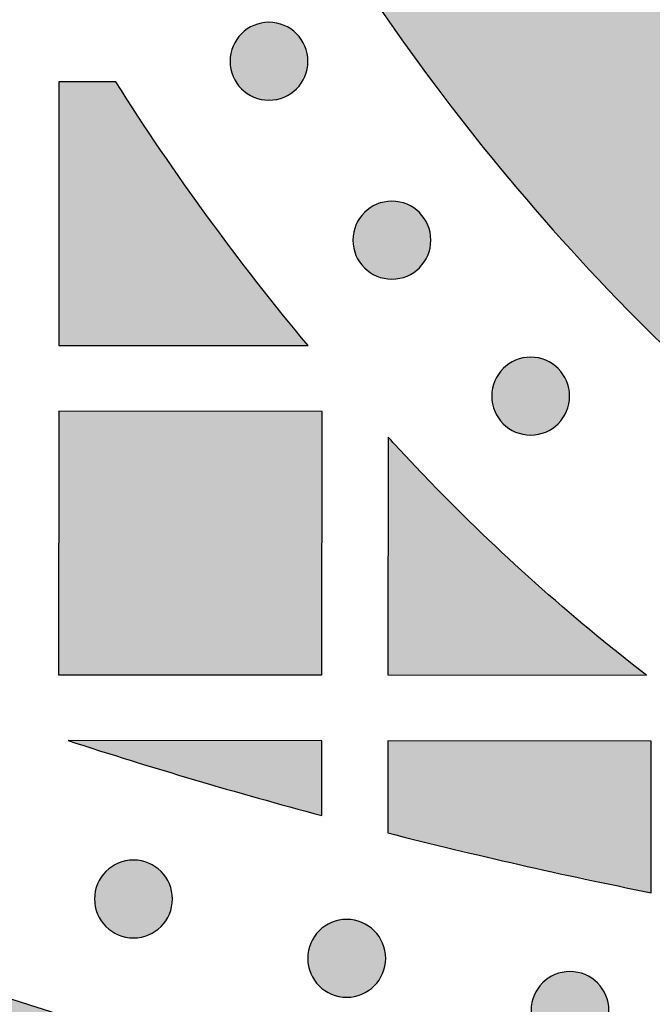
# Model space of a CAD drawing. Header units: millimetres. Extents: x -3873 to -97, y 912 to 4165.
# Tile 394 of 656: x -1730 to -1701, y 2670 to 2715. Entities that reach past the tile are written whole.
import ezdxf

# ---------------------------------------------------------------- set-up
doc = ezdxf.new("R2010")
doc.units = ezdxf.units.MM
doc.layers.add('pattern', color=7, linetype='Continuous', true_color=0x000000)

msp = doc.modelspace()

# ---------------------------------------------------------------- hatches: boundary and pattern name
at = {"layer": 'pattern'}
for points in [[(-1627.374, 2686.557), (-1625.959, 2687.297), (-1624.558, 2688.068), (-1623.172, 2688.868), (-1621.8, 2689.698), (-1620.445, 2690.556), (-1619.107, 2691.443), (-1617.787, 2692.358), (-1616.486, 2693.3), (-1615.205, 2694.269), (-1613.945, 2695.264), (-1612.706, 2696.284), (-1611.488, 2697.329), (-1610.294, 2698.398), (-1609.124, 2699.49), (-1607.977, 2700.605), (-1606.856, 2701.742), (-1605.178, 2703.519), (-1603.539, 2705.34), (-1601.942, 2707.203), (-1600.387, 2709.106), (-1598.877, 2711.049), (-1597.413, 2713.028), (-1595.996, 2715.044), (-1594.628, 2717.093), (-1593.309, 2719.175), (-1592.041, 2721.288), (-1590.824, 2723.429), (-1589.661, 2725.596), (-1588.551, 2727.789), (-1587.496, 2730.004), (-1586.495, 2732.24), (-1585.55, 2734.495), (-1591.943, 2751.184), (-1596.673, 2739), (-1597.507, 2737.01), (-1598.39, 2735.036), (-1599.322, 2733.08), (-1600.302, 2731.144), (-1601.329, 2729.23), (-1602.403, 2727.34), (-1603.522, 2725.475), (-1604.687, 2723.637), (-1605.895, 2721.827), (-1607.146, 2720.048), (-1608.439, 2718.3), (-1609.772, 2716.585), (-1611.144, 2714.904), (-1612.555, 2713.26), (-1614.001, 2711.652), (-1615.483, 2710.083), (-1616.431, 2709.122), (-1617.4, 2708.179), (-1618.39, 2707.256), (-1619.4, 2706.352), (-1620.428, 2705.469), (-1621.476, 2704.606), (-1622.542, 2703.765), (-1623.625, 2702.946), (-1624.725, 2702.15), (-1625.841, 2701.376), (-1626.972, 2700.626), (-1628.117, 2699.901), (-1629.277, 2699.199), (-1630.449, 2698.523), (-1631.634, 2697.871), (-1632.829, 2697.245), (-1634.103, 2696.618), (-1635.399, 2696.027), (-1636.715, 2695.473), (-1638.049, 2694.957), (-1639.401, 2694.479), (-1640.768, 2694.041), (-1642.148, 2693.643), (-1643.541, 2693.287), (-1644.943, 2692.971), (-1646.353, 2692.697), (-1647.77, 2692.466), (-1649.191, 2692.277), (-1650.614, 2692.129), (-1652.038, 2692.025), (-1653.461, 2691.962), (-1654.88, 2691.941), (-1656.3, 2691.963), (-1657.723, 2692.027), (-1659.146, 2692.133), (-1660.57, 2692.281), (-1661.99, 2692.471), (-1663.407, 2692.704), (-1664.817, 2692.979), (-1666.219, 2693.295), (-1667.611, 2693.653), (-1668.991, 2694.052), (-1670.357, 2694.491), (-1671.709, 2694.97), (-1673.043, 2695.487), (-1674.358, 2696.043), (-1675.653, 2696.635), (-1676.927, 2697.263), (-1678.122, 2697.889), (-1679.306, 2698.542), (-1680.478, 2699.219), (-1681.637, 2699.922), (-1682.782, 2700.648), (-1683.912, 2701.399), (-1685.028, 2702.173), (-1686.127, 2702.971), (-1687.209, 2703.791), (-1688.274, 2704.632), (-1689.321, 2705.496), (-1690.35, 2706.38), (-1691.358, 2707.285), (-1692.347, 2708.209), (-1693.316, 2709.152), (-1694.263, 2710.114), (-1695.744, 2711.684), (-1697.189, 2713.293), (-1698.598, 2714.939), (-1699.969, 2716.621), (-1701.301, 2718.336), (-1702.592, 2720.085), (-1703.842, 2721.866), (-1705.049, 2723.676), (-1706.212, 2725.515), (-1707.33, 2727.381), (-1708.402, 2729.272), (-1709.428, 2731.187), (-1710.406, 2733.124), (-1711.336, 2735.08), (-1712.218, 2737.055), (-1713.051, 2739.046), (-1717.77, 2751.234), (-1724.176, 2734.55), (-1723.233, 2732.294), (-1722.235, 2730.057), (-1721.181, 2727.841), (-1720.073, 2725.648), (-1718.911, 2723.479), (-1717.697, 2721.337), (-1716.43, 2719.224), (-1715.113, 2717.141), (-1713.746, 2715.09), (-1712.331, 2713.074), (-1710.868, 2711.093), (-1709.36, 2709.149), (-1707.807, 2707.245), (-1706.211, 2705.381), (-1704.574, 2703.559), (-1702.897, 2701.78), (-1701.776, 2700.642), (-1700.631, 2699.527), (-1699.461, 2698.433), (-1698.268, 2697.363), (-1697.052, 2696.317), (-1695.813, 2695.296), (-1694.553, 2694.3), (-1693.273, 2693.33), (-1691.973, 2692.387), (-1690.654, 2691.472), (-1689.316, 2690.584), (-1687.962, 2689.724), (-1686.591, 2688.893), (-1685.205, 2688.092), (-1683.805, 2687.32), (-1682.391, 2686.579), (-1680.802, 2685.795), (-1679.186, 2685.057), (-1677.545, 2684.364), (-1675.88, 2683.718), (-1674.195, 2683.121), (-1672.49, 2682.574), (-1670.768, 2682.076), (-1669.031, 2681.63), (-1667.282, 2681.235), (-1665.523, 2680.892), (-1663.756, 2680.602), (-1661.983, 2680.365), (-1660.208, 2680.18), (-1658.431, 2680.048), (-1656.656, 2679.968), (-1654.885, 2679.941), (-1653.114, 2679.967), (-1651.339, 2680.045), (-1649.562, 2680.176), (-1647.786, 2680.359), (-1646.014, 2680.595), (-1644.246, 2680.884), (-1642.487, 2681.225), (-1640.737, 2681.619), (-1639, 2682.064), (-1637.278, 2682.56), (-1635.573, 2683.106), (-1633.887, 2683.702), (-1632.222, 2684.346), (-1630.58, 2685.037), (-1628.963, 2685.775)], [(-1717.503, 2711.362), (-1717.531, 2711.334), (-1717.56, 2711.307), (-1717.59, 2711.281), (-1717.621, 2711.254), (-1717.652, 2711.229), (-1717.685, 2711.203), (-1717.718, 2711.179), (-1717.752, 2711.155), (-1717.787, 2711.131), (-1717.823, 2711.109), (-1717.859, 2711.087), (-1717.897, 2711.065), (-1717.935, 2711.045), (-1717.973, 2711.025), (-1718.013, 2711.007), (-1718.053, 2710.989), (-1718.094, 2710.972), (-1718.135, 2710.956), (-1718.177, 2710.941), (-1718.219, 2710.926), (-1718.262, 2710.913), (-1718.306, 2710.901), (-1718.35, 2710.891), (-1718.394, 2710.881), (-1718.439, 2710.872), (-1718.484, 2710.864), (-1718.529, 2710.858), (-1718.574, 2710.853), (-1718.62, 2710.849), (-1718.666, 2710.846), (-1718.712, 2710.844), (-1718.758, 2710.843), (-1718.804, 2710.844), (-1718.85, 2710.846), (-1718.895, 2710.849), (-1718.941, 2710.853), (-1718.986, 2710.858), (-1719.032, 2710.865), (-1719.077, 2710.873), (-1719.121, 2710.881), (-1719.166, 2710.891), (-1719.209, 2710.902), (-1719.253, 2710.914), (-1719.296, 2710.927), (-1719.338, 2710.942), (-1719.38, 2710.957), (-1719.422, 2710.973), (-1719.462, 2710.99), (-1719.502, 2711.008), (-1719.542, 2711.027), (-1719.581, 2711.046), (-1719.619, 2711.067), (-1719.656, 2711.088), (-1719.692, 2711.11), (-1719.728, 2711.133), (-1719.763, 2711.157), (-1719.797, 2711.181), (-1719.83, 2711.205), (-1719.863, 2711.231), (-1719.894, 2711.256), (-1719.925, 2711.283), (-1719.955, 2711.309), (-1719.984, 2711.337), (-1720.012, 2711.364), (-1720.039, 2711.392), (-1720.067, 2711.421), (-1720.093, 2711.451), (-1720.119, 2711.482), (-1720.145, 2711.514), (-1720.17, 2711.546), (-1720.195, 2711.579), (-1720.219, 2711.614), (-1720.242, 2711.648), (-1720.265, 2711.684), (-1720.287, 2711.721), (-1720.308, 2711.758), (-1720.329, 2711.796), (-1720.348, 2711.835), (-1720.367, 2711.874), (-1720.385, 2711.914), (-1720.402, 2711.955), (-1720.418, 2711.996), (-1720.433, 2712.038), (-1720.447, 2712.081), (-1720.46, 2712.124), (-1720.472, 2712.167), (-1720.483, 2712.211), (-1720.493, 2712.256), (-1720.502, 2712.3), (-1720.509, 2712.345), (-1720.516, 2712.39), (-1720.521, 2712.436), (-1720.525, 2712.482), (-1720.528, 2712.527), (-1720.53, 2712.573), (-1720.531, 2712.619), (-1720.53, 2712.665), (-1720.528, 2712.711), (-1720.525, 2712.757), (-1720.521, 2712.802), (-1720.516, 2712.848), (-1720.509, 2712.893), (-1720.501, 2712.938), (-1720.493, 2712.983), (-1720.483, 2713.027), (-1720.472, 2713.071), (-1720.46, 2713.114), (-1720.446, 2713.157), (-1720.432, 2713.2), (-1720.417, 2713.242), (-1720.401, 2713.283), (-1720.384, 2713.324), (-1720.366, 2713.364), (-1720.347, 2713.403), (-1720.327, 2713.442), (-1720.307, 2713.48), (-1720.286, 2713.517), (-1720.264, 2713.554), (-1720.241, 2713.589), (-1720.217, 2713.624), (-1720.193, 2713.658), (-1720.169, 2713.692), (-1720.143, 2713.724), (-1720.117, 2713.756), (-1720.091, 2713.786), (-1720.064, 2713.816), (-1720.037, 2713.845), (-1720.01, 2713.873), (-1719.982, 2713.901), (-1719.953, 2713.928), (-1719.923, 2713.955), (-1719.892, 2713.981), (-1719.86, 2714.007), (-1719.828, 2714.032), (-1719.794, 2714.056), (-1719.76, 2714.08), (-1719.725, 2714.104), (-1719.69, 2714.127), (-1719.653, 2714.149), (-1719.616, 2714.17), (-1719.578, 2714.19), (-1719.539, 2714.21), (-1719.5, 2714.229), (-1719.459, 2714.247), (-1719.419, 2714.264), (-1719.377, 2714.28), (-1719.335, 2714.295), (-1719.293, 2714.309), (-1719.25, 2714.322), (-1719.206, 2714.334), (-1719.163, 2714.345), (-1719.118, 2714.355), (-1719.074, 2714.363), (-1719.029, 2714.371), (-1718.983, 2714.377), (-1718.938, 2714.383), (-1718.892, 2714.387), (-1718.846, 2714.39), (-1718.801, 2714.391), (-1718.755, 2714.392), (-1718.709, 2714.391), (-1718.663, 2714.389), (-1718.617, 2714.386), (-1718.571, 2714.382), (-1718.526, 2714.377), (-1718.481, 2714.37), (-1718.436, 2714.363), (-1718.391, 2714.354), (-1718.347, 2714.344), (-1718.303, 2714.333), (-1718.259, 2714.321), (-1718.217, 2714.308), (-1718.174, 2714.294), (-1718.132, 2714.279), (-1718.091, 2714.262), (-1718.05, 2714.245), (-1718.01, 2714.227), (-1717.971, 2714.209), (-1717.932, 2714.189), (-1717.894, 2714.168), (-1717.857, 2714.147), (-1717.82, 2714.125), (-1717.784, 2714.102), (-1717.75, 2714.079), (-1717.715, 2714.055), (-1717.682, 2714.03), (-1717.65, 2714.005), (-1717.618, 2713.979), (-1717.587, 2713.953), (-1717.558, 2713.926), (-1717.529, 2713.899), (-1717.5, 2713.871), (-1717.473, 2713.843), (-1717.446, 2713.814), (-1717.419, 2713.784), (-1717.393, 2713.753), (-1717.367, 2713.722), (-1717.342, 2713.689), (-1717.317, 2713.656), (-1717.293, 2713.622), (-1717.27, 2713.587), (-1717.247, 2713.551), (-1717.225, 2713.515), (-1717.204, 2713.477), (-1717.184, 2713.439), (-1717.164, 2713.4), (-1717.145, 2713.361), (-1717.127, 2713.321), (-1717.11, 2713.28), (-1717.094, 2713.239), (-1717.079, 2713.197), (-1717.065, 2713.154), (-1717.052, 2713.111), (-1717.04, 2713.068), (-1717.029, 2713.024), (-1717.019, 2712.98), (-1717.011, 2712.935), (-1717.003, 2712.89), (-1716.997, 2712.845), (-1716.991, 2712.799), (-1716.987, 2712.754), (-1716.984, 2712.708), (-1716.982, 2712.662), (-1716.982, 2712.616), (-1716.983, 2712.57), (-1716.984, 2712.524), (-1716.987, 2712.479), (-1716.992, 2712.433), (-1716.997, 2712.387), (-1717.003, 2712.342), (-1717.011, 2712.297), (-1717.02, 2712.253), (-1717.03, 2712.208), (-1717.041, 2712.164), (-1717.053, 2712.121), (-1717.066, 2712.078), (-1717.08, 2712.035), (-1717.095, 2711.994), (-1717.111, 2711.952), (-1717.128, 2711.912), (-1717.146, 2711.871), (-1717.165, 2711.832), (-1717.185, 2711.793), (-1717.206, 2711.755), (-1717.227, 2711.718), (-1717.249, 2711.682), (-1717.272, 2711.646), (-1717.295, 2711.611), (-1717.319, 2711.577), (-1717.344, 2711.544), (-1717.369, 2711.511), (-1717.395, 2711.48), (-1717.421, 2711.449), (-1717.448, 2711.419), (-1717.475, 2711.39)], [(-1803.458, 2692.484), (-1804.158, 2693.627), (-1804.827, 2694.792), (-1805.465, 2695.979), (-1806.07, 2697.186), (-1806.642, 2698.411), (-1807.18, 2699.653), (-1807.682, 2700.911), (-1808.15, 2702.184), (-1808.581, 2703.469), (-1808.975, 2704.765), (-1809.332, 2706.071), (-1809.652, 2707.385), (-1809.934, 2708.705), (-1810.178, 2710.03), (-1810.385, 2711.358), (-1810.553, 2712.688), (-1806.528, 2709.544), (-1802.426, 2706.473), (-1798.249, 2703.478), (-1793.999, 2700.562), (-1789.679, 2697.726), (-1785.291, 2694.974), (-1780.837, 2692.307), (-1776.32, 2689.729), (-1771.742, 2687.241), (-1767.106, 2684.845), (-1762.415, 2682.544), (-1757.672, 2680.339), (-1752.879, 2678.231), (-1748.04, 2676.223), (-1743.158, 2674.317), (-1738.236, 2672.512), (-1733.277, 2670.811), (-1728.285, 2669.215), (-1723.263, 2667.724), (-1718.213, 2666.34), (-1713.141, 2665.062), (-1708.048, 2663.893), (-1702.939, 2662.831), (-1697.817, 2661.877), (-1692.685, 2661.032), (-1687.546, 2660.295), (-1682.405, 2659.667), (-1677.263, 2659.145), (-1672.126, 2658.732), (-1666.996, 2658.424), (-1661.875, 2658.223), (-1656.768, 2658.127), (-1656.779, 2646.127), (-1661.592, 2646.211), (-1666.415, 2646.383), (-1671.245, 2646.646), (-1676.081, 2646.998), (-1680.92, 2647.441), (-1685.759, 2647.975), (-1690.595, 2648.599), (-1695.427, 2649.315), (-1700.251, 2650.121), (-1705.065, 2651.019), (-1709.866, 2652.008), (-1714.653, 2653.087), (-1719.421, 2654.256), (-1724.17, 2655.516), (-1728.896, 2656.864), (-1733.596, 2658.301), (-1738.269, 2659.827), (-1742.911, 2661.439), (-1747.521, 2663.137), (-1752.095, 2664.92), (-1756.633, 2666.788), (-1761.13, 2668.738), (-1765.586, 2670.77), (-1769.997, 2672.882), (-1774.363, 2675.073), (-1778.679, 2677.342), (-1782.946, 2679.686), (-1787.16, 2682.104), (-1791.32, 2684.595), (-1795.424, 2687.156), (-1799.471, 2689.786)], [(-1725.729, 2711.676), (-1728.32, 2711.679), (-1728.33, 2699.679), (-1716.978, 2699.669), (-1719.31, 2702.562), (-1721.549, 2705.53), (-1723.689, 2708.57)], [(-1711.906, 2703.214), (-1711.934, 2703.186), (-1711.963, 2703.159), (-1711.993, 2703.132), (-1712.024, 2703.106), (-1712.055, 2703.08), (-1712.088, 2703.055), (-1712.121, 2703.031), (-1712.155, 2703.007), (-1712.19, 2702.983), (-1712.226, 2702.96), (-1712.262, 2702.939), (-1712.3, 2702.917), (-1712.338, 2702.897), (-1712.376, 2702.877), (-1712.416, 2702.858), (-1712.456, 2702.84), (-1712.497, 2702.823), (-1712.538, 2702.807), (-1712.58, 2702.792), (-1712.623, 2702.778), (-1712.666, 2702.765), (-1712.709, 2702.753), (-1712.753, 2702.742), (-1712.797, 2702.732), (-1712.842, 2702.724), (-1712.887, 2702.716), (-1712.932, 2702.71), (-1712.978, 2702.704), (-1713.023, 2702.7), (-1713.069, 2702.697), (-1713.115, 2702.696), (-1713.161, 2702.695), (-1713.207, 2702.696), (-1713.253, 2702.698), (-1713.298, 2702.701), (-1713.344, 2702.705), (-1713.39, 2702.71), (-1713.435, 2702.717), (-1713.48, 2702.724), (-1713.524, 2702.733), (-1713.569, 2702.743), (-1713.613, 2702.754), (-1713.656, 2702.766), (-1713.699, 2702.779), (-1713.741, 2702.793), (-1713.783, 2702.808), (-1713.825, 2702.825), (-1713.865, 2702.842), (-1713.906, 2702.86), (-1713.945, 2702.879), (-1713.984, 2702.898), (-1714.022, 2702.919), (-1714.059, 2702.94), (-1714.095, 2702.962), (-1714.131, 2702.985), (-1714.166, 2703.008), (-1714.2, 2703.032), (-1714.233, 2703.057), (-1714.266, 2703.082), (-1714.297, 2703.108), (-1714.328, 2703.134), (-1714.358, 2703.161), (-1714.387, 2703.188), (-1714.415, 2703.216), (-1714.443, 2703.244), (-1714.47, 2703.273), (-1714.496, 2703.303), (-1714.523, 2703.334), (-1714.548, 2703.365), (-1714.574, 2703.398), (-1714.598, 2703.431), (-1714.622, 2703.465), (-1714.646, 2703.5), (-1714.668, 2703.536), (-1714.69, 2703.573), (-1714.711, 2703.61), (-1714.732, 2703.648), (-1714.752, 2703.687), (-1714.77, 2703.726), (-1714.788, 2703.766), (-1714.805, 2703.807), (-1714.821, 2703.848), (-1714.836, 2703.89), (-1714.851, 2703.933), (-1714.864, 2703.976), (-1714.876, 2704.019), (-1714.886, 2704.063), (-1714.896, 2704.107), (-1714.905, 2704.152), (-1714.913, 2704.197), (-1714.919, 2704.242), (-1714.924, 2704.288), (-1714.928, 2704.333), (-1714.931, 2704.379), (-1714.933, 2704.425), (-1714.934, 2704.471), (-1714.933, 2704.517), (-1714.931, 2704.563), (-1714.928, 2704.609), (-1714.924, 2704.654), (-1714.919, 2704.7), (-1714.912, 2704.745), (-1714.904, 2704.79), (-1714.896, 2704.835), (-1714.886, 2704.879), (-1714.875, 2704.923), (-1714.863, 2704.966), (-1714.85, 2705.009), (-1714.835, 2705.052), (-1714.82, 2705.093), (-1714.804, 2705.135), (-1714.787, 2705.176), (-1714.769, 2705.216), (-1714.75, 2705.255), (-1714.731, 2705.294), (-1714.71, 2705.332), (-1714.689, 2705.369), (-1714.667, 2705.405), (-1714.644, 2705.441), (-1714.62, 2705.476), (-1714.596, 2705.51), (-1714.572, 2705.543), (-1714.546, 2705.576), (-1714.521, 2705.607), (-1714.494, 2705.638), (-1714.468, 2705.668), (-1714.44, 2705.697), (-1714.413, 2705.725), (-1714.385, 2705.753), (-1714.356, 2705.78), (-1714.326, 2705.806), (-1714.295, 2705.833), (-1714.263, 2705.858), (-1714.231, 2705.884), (-1714.198, 2705.908), (-1714.163, 2705.932), (-1714.129, 2705.956), (-1714.093, 2705.978), (-1714.056, 2706), (-1714.019, 2706.022), (-1713.981, 2706.042), (-1713.942, 2706.062), (-1713.903, 2706.08), (-1713.863, 2706.098), (-1713.822, 2706.115), (-1713.781, 2706.131), (-1713.739, 2706.147), (-1713.696, 2706.161), (-1713.653, 2706.174), (-1713.61, 2706.186), (-1713.566, 2706.197), (-1713.521, 2706.206), (-1713.477, 2706.215), (-1713.432, 2706.223), (-1713.387, 2706.229), (-1713.341, 2706.234), (-1713.295, 2706.238), (-1713.25, 2706.241), (-1713.204, 2706.243), (-1713.158, 2706.244), (-1713.112, 2706.243), (-1713.066, 2706.241), (-1713.02, 2706.238), (-1712.975, 2706.234), (-1712.929, 2706.229), (-1712.884, 2706.222), (-1712.839, 2706.215), (-1712.794, 2706.206), (-1712.75, 2706.196), (-1712.706, 2706.185), (-1712.663, 2706.173), (-1712.62, 2706.16), (-1712.577, 2706.145), (-1712.535, 2706.13), (-1712.494, 2706.114), (-1712.453, 2706.097), (-1712.413, 2706.079), (-1712.374, 2706.06), (-1712.335, 2706.041), (-1712.297, 2706.02), (-1712.26, 2705.999), (-1712.223, 2705.977), (-1712.188, 2705.954), (-1712.153, 2705.931), (-1712.119, 2705.906), (-1712.085, 2705.882), (-1712.053, 2705.856), (-1712.021, 2705.831), (-1711.991, 2705.804), (-1711.961, 2705.778), (-1711.932, 2705.751), (-1711.904, 2705.723), (-1711.876, 2705.695), (-1711.849, 2705.666), (-1711.822, 2705.636), (-1711.796, 2705.605), (-1711.77, 2705.573), (-1711.745, 2705.541), (-1711.721, 2705.508), (-1711.696, 2705.474), (-1711.673, 2705.439), (-1711.65, 2705.403), (-1711.628, 2705.366), (-1711.607, 2705.329), (-1711.587, 2705.291), (-1711.567, 2705.252), (-1711.548, 2705.213), (-1711.53, 2705.173), (-1711.513, 2705.132), (-1711.497, 2705.091), (-1711.482, 2705.049), (-1711.468, 2705.006), (-1711.455, 2704.963), (-1711.443, 2704.92), (-1711.432, 2704.876), (-1711.422, 2704.831), (-1711.414, 2704.787), (-1711.406, 2704.742), (-1711.4, 2704.697), (-1711.394, 2704.651), (-1711.39, 2704.605), (-1711.387, 2704.56), (-1711.386, 2704.514), (-1711.385, 2704.468), (-1711.386, 2704.422), (-1711.387, 2704.376), (-1711.391, 2704.33), (-1711.395, 2704.285), (-1711.4, 2704.239), (-1711.407, 2704.194), (-1711.414, 2704.149), (-1711.423, 2704.104), (-1711.433, 2704.06), (-1711.444, 2704.016), (-1711.456, 2703.973), (-1711.469, 2703.93), (-1711.483, 2703.887), (-1711.498, 2703.845), (-1711.515, 2703.804), (-1711.532, 2703.763), (-1711.55, 2703.723), (-1711.568, 2703.684), (-1711.588, 2703.645), (-1711.609, 2703.607), (-1711.63, 2703.57), (-1711.652, 2703.533), (-1711.675, 2703.498), (-1711.698, 2703.463), (-1711.722, 2703.429), (-1711.747, 2703.395), (-1711.772, 2703.363), (-1711.798, 2703.331), (-1711.824, 2703.301), (-1711.851, 2703.271), (-1711.878, 2703.242)], [(-1705.586, 2696.11), (-1705.614, 2696.082), (-1705.643, 2696.055), (-1705.673, 2696.029), (-1705.704, 2696.002), (-1705.735, 2695.977), (-1705.768, 2695.951), (-1705.801, 2695.927), (-1705.835, 2695.903), (-1705.87, 2695.879), (-1705.906, 2695.857), (-1705.942, 2695.835), (-1705.98, 2695.813), (-1706.018, 2695.793), (-1706.056, 2695.773), (-1706.096, 2695.755), (-1706.136, 2695.737), (-1706.177, 2695.72), (-1706.218, 2695.704), (-1706.26, 2695.689), (-1706.302, 2695.674), (-1706.345, 2695.661), (-1706.389, 2695.649), (-1706.433, 2695.638), (-1706.477, 2695.629), (-1706.522, 2695.62), (-1706.567, 2695.612), (-1706.612, 2695.606), (-1706.657, 2695.601), (-1706.703, 2695.597), (-1706.749, 2695.594), (-1706.795, 2695.592), (-1706.841, 2695.591), (-1706.887, 2695.592), (-1706.933, 2695.594), (-1706.978, 2695.597), (-1707.024, 2695.601), (-1707.069, 2695.606), (-1707.115, 2695.613), (-1707.16, 2695.62), (-1707.204, 2695.629), (-1707.249, 2695.639), (-1707.292, 2695.65), (-1707.336, 2695.662), (-1707.379, 2695.675), (-1707.421, 2695.69), (-1707.463, 2695.705), (-1707.505, 2695.721), (-1707.545, 2695.738), (-1707.585, 2695.756), (-1707.625, 2695.775), (-1707.664, 2695.794), (-1707.702, 2695.815), (-1707.739, 2695.836), (-1707.775, 2695.858), (-1707.811, 2695.881), (-1707.846, 2695.904), (-1707.88, 2695.929), (-1707.913, 2695.953), (-1707.946, 2695.979), (-1707.977, 2696.004), (-1708.008, 2696.031), (-1708.038, 2696.057), (-1708.067, 2696.085), (-1708.095, 2696.112), (-1708.122, 2696.14), (-1708.15, 2696.169), (-1708.176, 2696.199), (-1708.202, 2696.23), (-1708.228, 2696.262), (-1708.253, 2696.294), (-1708.278, 2696.327), (-1708.302, 2696.361), (-1708.325, 2696.396), (-1708.348, 2696.432), (-1708.37, 2696.469), (-1708.391, 2696.506), (-1708.412, 2696.544), (-1708.431, 2696.583), (-1708.45, 2696.622), (-1708.468, 2696.662), (-1708.485, 2696.703), (-1708.501, 2696.744), (-1708.516, 2696.786), (-1708.53, 2696.829), (-1708.543, 2696.872), (-1708.555, 2696.915), (-1708.566, 2696.959), (-1708.576, 2697.004), (-1708.585, 2697.048), (-1708.592, 2697.093), (-1708.599, 2697.138), (-1708.604, 2697.184), (-1708.608, 2697.23), (-1708.611, 2697.275), (-1708.613, 2697.321), (-1708.613, 2697.367), (-1708.613, 2697.413), (-1708.611, 2697.459), (-1708.608, 2697.505), (-1708.604, 2697.55), (-1708.598, 2697.596), (-1708.592, 2697.641), (-1708.584, 2697.686), (-1708.576, 2697.731), (-1708.566, 2697.775), (-1708.555, 2697.819), (-1708.543, 2697.862), (-1708.529, 2697.905), (-1708.515, 2697.948), (-1708.5, 2697.99), (-1708.484, 2698.031), (-1708.467, 2698.072), (-1708.449, 2698.112), (-1708.43, 2698.151), (-1708.41, 2698.19), (-1708.39, 2698.228), (-1708.369, 2698.265), (-1708.346, 2698.302), (-1708.324, 2698.337), (-1708.3, 2698.372), (-1708.276, 2698.406), (-1708.252, 2698.44), (-1708.226, 2698.472), (-1708.2, 2698.504), (-1708.174, 2698.534), (-1708.147, 2698.564), (-1708.12, 2698.593), (-1708.093, 2698.621), (-1708.065, 2698.649), (-1708.035, 2698.676), (-1708.006, 2698.703), (-1707.975, 2698.729), (-1707.943, 2698.755), (-1707.911, 2698.78), (-1707.877, 2698.804), (-1707.843, 2698.828), (-1707.808, 2698.852), (-1707.773, 2698.875), (-1707.736, 2698.897), (-1707.699, 2698.918), (-1707.661, 2698.938), (-1707.622, 2698.958), (-1707.583, 2698.977), (-1707.542, 2698.995), (-1707.502, 2699.012), (-1707.46, 2699.028), (-1707.418, 2699.043), (-1707.376, 2699.057), (-1707.333, 2699.07), (-1707.289, 2699.082), (-1707.246, 2699.093), (-1707.201, 2699.103), (-1707.157, 2699.111), (-1707.112, 2699.119), (-1707.066, 2699.125), (-1707.021, 2699.131), (-1706.975, 2699.135), (-1706.929, 2699.138), (-1706.884, 2699.139), (-1706.838, 2699.14), (-1706.792, 2699.139), (-1706.746, 2699.137), (-1706.7, 2699.134), (-1706.654, 2699.13), (-1706.609, 2699.125), (-1706.564, 2699.118), (-1706.519, 2699.111), (-1706.474, 2699.102), (-1706.43, 2699.092), (-1706.386, 2699.081), (-1706.342, 2699.069), (-1706.299, 2699.056), (-1706.257, 2699.042), (-1706.215, 2699.027), (-1706.174, 2699.01), (-1706.133, 2698.993), (-1706.093, 2698.975), (-1706.054, 2698.956), (-1706.015, 2698.937), (-1705.977, 2698.916), (-1705.94, 2698.895), (-1705.903, 2698.873), (-1705.867, 2698.85), (-1705.833, 2698.827), (-1705.798, 2698.803), (-1705.765, 2698.778), (-1705.733, 2698.753), (-1705.701, 2698.727), (-1705.67, 2698.701), (-1705.641, 2698.674), (-1705.612, 2698.647), (-1705.583, 2698.619), (-1705.556, 2698.591), (-1705.529, 2698.562), (-1705.502, 2698.532), (-1705.476, 2698.501), (-1705.45, 2698.47), (-1705.425, 2698.437), (-1705.4, 2698.404), (-1705.376, 2698.37), (-1705.353, 2698.335), (-1705.33, 2698.299), (-1705.308, 2698.262), (-1705.287, 2698.225), (-1705.267, 2698.187), (-1705.247, 2698.148), (-1705.228, 2698.109), (-1705.21, 2698.069), (-1705.193, 2698.028), (-1705.177, 2697.987), (-1705.162, 2697.945), (-1705.148, 2697.902), (-1705.135, 2697.859), (-1705.123, 2697.816), (-1705.112, 2697.772), (-1705.102, 2697.728), (-1705.094, 2697.683), (-1705.086, 2697.638), (-1705.079, 2697.593), (-1705.074, 2697.547), (-1705.07, 2697.502), (-1705.067, 2697.456), (-1705.065, 2697.41), (-1705.065, 2697.364), (-1705.066, 2697.318), (-1705.067, 2697.272), (-1705.07, 2697.226), (-1705.075, 2697.181), (-1705.08, 2697.135), (-1705.086, 2697.09), (-1705.094, 2697.045), (-1705.103, 2697.001), (-1705.113, 2696.956), (-1705.124, 2696.912), (-1705.136, 2696.869), (-1705.149, 2696.826), (-1705.163, 2696.783), (-1705.178, 2696.742), (-1705.194, 2696.7), (-1705.211, 2696.659), (-1705.229, 2696.619), (-1705.248, 2696.58), (-1705.268, 2696.541), (-1705.289, 2696.503), (-1705.31, 2696.466), (-1705.332, 2696.43), (-1705.355, 2696.394), (-1705.378, 2696.359), (-1705.402, 2696.325), (-1705.427, 2696.292), (-1705.452, 2696.259), (-1705.478, 2696.228), (-1705.504, 2696.197), (-1705.531, 2696.167), (-1705.558, 2696.138)], [(-1716.344, 2684.668), (-1716.333, 2696.668), (-1728.333, 2696.679), (-1728.343, 2684.679)], [(-1713.334, 2695.504), (-1713.344, 2684.666), (-1701.561, 2684.655), (-1702.859, 2685.673), (-1704.139, 2686.715), (-1705.399, 2687.78), (-1706.64, 2688.869), (-1707.861, 2689.981), (-1709.061, 2691.114), (-1710.239, 2692.269), (-1711.395, 2693.445)], [(-1716.349, 2678.261), (-1716.346, 2681.668), (-1727.903, 2681.678), (-1722.148, 2679.896)], [(-1713.35, 2677.476), (-1707.369, 2676.036), (-1701.352, 2674.75), (-1701.346, 2681.655), (-1713.346, 2681.666)], [(-1723.672, 2673.208), (-1723.7, 2673.18), (-1723.729, 2673.153), (-1723.759, 2673.127), (-1723.79, 2673.1), (-1723.822, 2673.075), (-1723.854, 2673.049), (-1723.887, 2673.025), (-1723.922, 2673.001), (-1723.956, 2672.977), (-1723.992, 2672.955), (-1724.029, 2672.933), (-1724.066, 2672.911), (-1724.104, 2672.891), (-1724.143, 2672.871), (-1724.182, 2672.853), (-1724.222, 2672.835), (-1724.263, 2672.818), (-1724.304, 2672.802), (-1724.346, 2672.787), (-1724.389, 2672.772), (-1724.432, 2672.759), (-1724.475, 2672.747), (-1724.519, 2672.736), (-1724.564, 2672.727), (-1724.608, 2672.718), (-1724.653, 2672.71), (-1724.698, 2672.704), (-1724.744, 2672.699), (-1724.79, 2672.695), (-1724.835, 2672.692), (-1724.881, 2672.69), (-1724.927, 2672.689), (-1724.973, 2672.69), (-1725.019, 2672.692), (-1725.065, 2672.695), (-1725.11, 2672.699), (-1725.156, 2672.704), (-1725.201, 2672.711), (-1725.246, 2672.719), (-1725.291, 2672.727), (-1725.335, 2672.737), (-1725.379, 2672.748), (-1725.422, 2672.76), (-1725.465, 2672.773), (-1725.508, 2672.788), (-1725.55, 2672.803), (-1725.591, 2672.819), (-1725.632, 2672.836), (-1725.672, 2672.854), (-1725.711, 2672.873), (-1725.75, 2672.892), (-1725.788, 2672.913), (-1725.825, 2672.934), (-1725.862, 2672.956), (-1725.897, 2672.979), (-1725.932, 2673.003), (-1725.966, 2673.027), (-1726, 2673.051), (-1726.032, 2673.077), (-1726.064, 2673.102), (-1726.094, 2673.129), (-1726.124, 2673.155), (-1726.153, 2673.183), (-1726.181, 2673.21), (-1726.209, 2673.238), (-1726.236, 2673.267), (-1726.263, 2673.297), (-1726.289, 2673.328), (-1726.315, 2673.36), (-1726.34, 2673.392), (-1726.364, 2673.425), (-1726.388, 2673.46), (-1726.412, 2673.494), (-1726.435, 2673.53), (-1726.457, 2673.567), (-1726.478, 2673.604), (-1726.498, 2673.642), (-1726.518, 2673.681), (-1726.537, 2673.72), (-1726.555, 2673.76), (-1726.572, 2673.801), (-1726.588, 2673.842), (-1726.603, 2673.884), (-1726.617, 2673.927), (-1726.63, 2673.97), (-1726.642, 2674.013), (-1726.653, 2674.057), (-1726.663, 2674.102), (-1726.671, 2674.146), (-1726.679, 2674.191), (-1726.685, 2674.236), (-1726.691, 2674.282), (-1726.695, 2674.328), (-1726.698, 2674.373), (-1726.699, 2674.419), (-1726.7, 2674.465), (-1726.699, 2674.511), (-1726.697, 2674.557), (-1726.694, 2674.603), (-1726.69, 2674.648), (-1726.685, 2674.694), (-1726.678, 2674.739), (-1726.671, 2674.784), (-1726.662, 2674.829), (-1726.652, 2674.873), (-1726.641, 2674.917), (-1726.629, 2674.96), (-1726.616, 2675.003), (-1726.602, 2675.046), (-1726.587, 2675.088), (-1726.57, 2675.129), (-1726.553, 2675.17), (-1726.535, 2675.21), (-1726.517, 2675.249), (-1726.497, 2675.288), (-1726.476, 2675.326), (-1726.455, 2675.363), (-1726.433, 2675.4), (-1726.41, 2675.435), (-1726.387, 2675.47), (-1726.363, 2675.504), (-1726.338, 2675.538), (-1726.313, 2675.57), (-1726.287, 2675.602), (-1726.261, 2675.632), (-1726.234, 2675.662), (-1726.207, 2675.691), (-1726.179, 2675.719), (-1726.151, 2675.747), (-1726.122, 2675.774), (-1726.092, 2675.801), (-1726.061, 2675.827), (-1726.03, 2675.853), (-1725.997, 2675.878), (-1725.964, 2675.902), (-1725.93, 2675.926), (-1725.895, 2675.95), (-1725.859, 2675.973), (-1725.823, 2675.995), (-1725.785, 2676.016), (-1725.747, 2676.036), (-1725.708, 2676.056), (-1725.669, 2676.075), (-1725.629, 2676.093), (-1725.588, 2676.11), (-1725.547, 2676.126), (-1725.505, 2676.141), (-1725.462, 2676.155), (-1725.419, 2676.168), (-1725.376, 2676.18), (-1725.332, 2676.191), (-1725.288, 2676.201), (-1725.243, 2676.209), (-1725.198, 2676.217), (-1725.153, 2676.223), (-1725.107, 2676.229), (-1725.062, 2676.233), (-1725.016, 2676.236), (-1724.97, 2676.237), (-1724.924, 2676.238), (-1724.878, 2676.237), (-1724.832, 2676.235), (-1724.786, 2676.232), (-1724.741, 2676.228), (-1724.695, 2676.223), (-1724.65, 2676.216), (-1724.605, 2676.209), (-1724.561, 2676.2), (-1724.516, 2676.19), (-1724.472, 2676.179), (-1724.429, 2676.167), (-1724.386, 2676.154), (-1724.343, 2676.14), (-1724.302, 2676.125), (-1724.26, 2676.108), (-1724.22, 2676.091), (-1724.179, 2676.073), (-1724.14, 2676.055), (-1724.101, 2676.035), (-1724.063, 2676.014), (-1724.026, 2675.993), (-1723.99, 2675.971), (-1723.954, 2675.948), (-1723.919, 2675.925), (-1723.885, 2675.901), (-1723.852, 2675.876), (-1723.819, 2675.851), (-1723.788, 2675.825), (-1723.757, 2675.799), (-1723.727, 2675.772), (-1723.698, 2675.745), (-1723.67, 2675.717), (-1723.642, 2675.689), (-1723.615, 2675.66), (-1723.589, 2675.63), (-1723.562, 2675.599), (-1723.537, 2675.568), (-1723.511, 2675.535), (-1723.487, 2675.502), (-1723.463, 2675.468), (-1723.439, 2675.433), (-1723.417, 2675.397), (-1723.395, 2675.361), (-1723.373, 2675.323), (-1723.353, 2675.285), (-1723.333, 2675.246), (-1723.315, 2675.207), (-1723.297, 2675.167), (-1723.28, 2675.126), (-1723.264, 2675.085), (-1723.249, 2675.043), (-1723.234, 2675), (-1723.221, 2674.957), (-1723.209, 2674.914), (-1723.198, 2674.87), (-1723.189, 2674.826), (-1723.18, 2674.781), (-1723.172, 2674.736), (-1723.166, 2674.691), (-1723.161, 2674.645), (-1723.157, 2674.6), (-1723.154, 2674.554), (-1723.152, 2674.508), (-1723.151, 2674.462), (-1723.152, 2674.416), (-1723.154, 2674.37), (-1723.157, 2674.324), (-1723.161, 2674.279), (-1723.166, 2674.233), (-1723.173, 2674.188), (-1723.181, 2674.143), (-1723.189, 2674.099), (-1723.199, 2674.054), (-1723.21, 2674.01), (-1723.222, 2673.967), (-1723.235, 2673.924), (-1723.25, 2673.881), (-1723.265, 2673.84), (-1723.281, 2673.798), (-1723.298, 2673.757), (-1723.316, 2673.717), (-1723.335, 2673.678), (-1723.354, 2673.639), (-1723.375, 2673.601), (-1723.396, 2673.564), (-1723.418, 2673.528), (-1723.441, 2673.492), (-1723.465, 2673.457), (-1723.489, 2673.423), (-1723.513, 2673.39), (-1723.539, 2673.357), (-1723.564, 2673.326), (-1723.591, 2673.295), (-1723.617, 2673.265), (-1723.645, 2673.236)], [(-1713.962, 2670.504), (-1713.99, 2670.477), (-1714.019, 2670.45), (-1714.049, 2670.423), (-1714.08, 2670.397), (-1714.112, 2670.371), (-1714.144, 2670.346), (-1714.177, 2670.321), (-1714.212, 2670.297), (-1714.247, 2670.274), (-1714.282, 2670.251), (-1714.319, 2670.229), (-1714.356, 2670.208), (-1714.394, 2670.188), (-1714.433, 2670.168), (-1714.472, 2670.149), (-1714.512, 2670.131), (-1714.553, 2670.114), (-1714.595, 2670.098), (-1714.636, 2670.083), (-1714.679, 2670.069), (-1714.722, 2670.056), (-1714.765, 2670.044), (-1714.809, 2670.033), (-1714.854, 2670.023), (-1714.898, 2670.014), (-1714.943, 2670.007), (-1714.989, 2670), (-1715.034, 2669.995), (-1715.08, 2669.991), (-1715.125, 2669.988), (-1715.171, 2669.986), (-1715.217, 2669.986), (-1715.263, 2669.986), (-1715.309, 2669.988), (-1715.355, 2669.991), (-1715.4, 2669.996), (-1715.446, 2670.001), (-1715.491, 2670.007), (-1715.536, 2670.015), (-1715.581, 2670.024), (-1715.625, 2670.034), (-1715.669, 2670.045), (-1715.712, 2670.057), (-1715.755, 2670.07), (-1715.798, 2670.084), (-1715.84, 2670.099), (-1715.881, 2670.115), (-1715.922, 2670.132), (-1715.962, 2670.15), (-1716.001, 2670.169), (-1716.04, 2670.189), (-1716.078, 2670.209), (-1716.115, 2670.231), (-1716.152, 2670.253), (-1716.187, 2670.276), (-1716.222, 2670.299), (-1716.256, 2670.323), (-1716.29, 2670.348), (-1716.322, 2670.373), (-1716.354, 2670.399), (-1716.384, 2670.425), (-1716.414, 2670.452), (-1716.443, 2670.479), (-1716.471, 2670.507), (-1716.499, 2670.535), (-1716.526, 2670.564), (-1716.553, 2670.594), (-1716.579, 2670.625), (-1716.605, 2670.656), (-1716.63, 2670.689), (-1716.655, 2670.722), (-1716.679, 2670.756), (-1716.702, 2670.791), (-1716.725, 2670.827), (-1716.747, 2670.863), (-1716.768, 2670.901), (-1716.788, 2670.939), (-1716.808, 2670.977), (-1716.827, 2671.017), (-1716.845, 2671.057), (-1716.862, 2671.098), (-1716.878, 2671.139), (-1716.893, 2671.181), (-1716.907, 2671.223), (-1716.92, 2671.266), (-1716.932, 2671.31), (-1716.943, 2671.354), (-1716.953, 2671.398), (-1716.961, 2671.443), (-1716.969, 2671.488), (-1716.975, 2671.533), (-1716.981, 2671.578), (-1716.985, 2671.624), (-1716.988, 2671.67), (-1716.989, 2671.716), (-1716.99, 2671.762), (-1716.989, 2671.808), (-1716.988, 2671.854), (-1716.985, 2671.899), (-1716.98, 2671.945), (-1716.975, 2671.99), (-1716.968, 2672.036), (-1716.961, 2672.081), (-1716.952, 2672.125), (-1716.942, 2672.17), (-1716.931, 2672.213), (-1716.919, 2672.257), (-1716.906, 2672.3), (-1716.892, 2672.342), (-1716.877, 2672.384), (-1716.86, 2672.426), (-1716.843, 2672.466), (-1716.825, 2672.506), (-1716.807, 2672.546), (-1716.787, 2672.584), (-1716.766, 2672.622), (-1716.745, 2672.66), (-1716.723, 2672.696), (-1716.7, 2672.732), (-1716.677, 2672.767), (-1716.653, 2672.801), (-1716.628, 2672.834), (-1716.603, 2672.867), (-1716.577, 2672.898), (-1716.551, 2672.929), (-1716.524, 2672.959), (-1716.497, 2672.988), (-1716.469, 2673.016), (-1716.441, 2673.043), (-1716.412, 2673.071), (-1716.382, 2673.097), (-1716.351, 2673.123), (-1716.32, 2673.149), (-1716.287, 2673.174), (-1716.254, 2673.199), (-1716.22, 2673.223), (-1716.185, 2673.246), (-1716.149, 2673.269), (-1716.113, 2673.291), (-1716.075, 2673.312), (-1716.037, 2673.333), (-1715.999, 2673.352), (-1715.959, 2673.371), (-1715.919, 2673.389), (-1715.878, 2673.406), (-1715.837, 2673.422), (-1715.795, 2673.437), (-1715.752, 2673.451), (-1715.709, 2673.464), (-1715.666, 2673.476), (-1715.622, 2673.487), (-1715.578, 2673.497), (-1715.533, 2673.506), (-1715.488, 2673.513), (-1715.443, 2673.52), (-1715.397, 2673.525), (-1715.352, 2673.529), (-1715.306, 2673.532), (-1715.26, 2673.534), (-1715.214, 2673.534), (-1715.168, 2673.534), (-1715.122, 2673.532), (-1715.077, 2673.529), (-1715.031, 2673.525), (-1714.985, 2673.519), (-1714.94, 2673.513), (-1714.895, 2673.505), (-1714.851, 2673.496), (-1714.806, 2673.487), (-1714.762, 2673.476), (-1714.719, 2673.464), (-1714.676, 2673.45), (-1714.634, 2673.436), (-1714.592, 2673.421), (-1714.55, 2673.405), (-1714.51, 2673.388), (-1714.469, 2673.37), (-1714.43, 2673.351), (-1714.391, 2673.331), (-1714.353, 2673.311), (-1714.316, 2673.29), (-1714.28, 2673.267), (-1714.244, 2673.245), (-1714.209, 2673.221), (-1714.175, 2673.197), (-1714.142, 2673.172), (-1714.109, 2673.147), (-1714.078, 2673.121), (-1714.047, 2673.095), (-1714.017, 2673.068), (-1713.988, 2673.041), (-1713.96, 2673.014), (-1713.932, 2672.986), (-1713.905, 2672.956), (-1713.879, 2672.927), (-1713.852, 2672.896), (-1713.827, 2672.864), (-1713.801, 2672.832), (-1713.777, 2672.798), (-1713.753, 2672.764), (-1713.729, 2672.729), (-1713.707, 2672.694), (-1713.685, 2672.657), (-1713.664, 2672.62), (-1713.643, 2672.582), (-1713.623, 2672.543), (-1713.605, 2672.504), (-1713.587, 2672.463), (-1713.57, 2672.423), (-1713.554, 2672.381), (-1713.539, 2672.339), (-1713.525, 2672.297), (-1713.511, 2672.254), (-1713.499, 2672.21), (-1713.489, 2672.167), (-1713.479, 2672.122), (-1713.47, 2672.078), (-1713.462, 2672.033), (-1713.456, 2671.987), (-1713.451, 2671.942), (-1713.447, 2671.896), (-1713.444, 2671.85), (-1713.442, 2671.805), (-1713.441, 2671.759), (-1713.442, 2671.713), (-1713.444, 2671.667), (-1713.447, 2671.621), (-1713.451, 2671.575), (-1713.456, 2671.53), (-1713.463, 2671.485), (-1713.471, 2671.44), (-1713.479, 2671.395), (-1713.489, 2671.351), (-1713.5, 2671.307), (-1713.512, 2671.263), (-1713.525, 2671.22), (-1713.54, 2671.178), (-1713.555, 2671.136), (-1713.571, 2671.095), (-1713.588, 2671.054), (-1713.606, 2671.014), (-1713.625, 2670.975), (-1713.645, 2670.936), (-1713.665, 2670.898), (-1713.686, 2670.861), (-1713.708, 2670.824), (-1713.731, 2670.788), (-1713.755, 2670.754), (-1713.779, 2670.719), (-1713.803, 2670.686), (-1713.829, 2670.654), (-1713.854, 2670.622), (-1713.881, 2670.591), (-1713.907, 2670.562), (-1713.935, 2670.533)], [(-1703.796, 2668.129), (-1703.824, 2668.102), (-1703.853, 2668.075), (-1703.883, 2668.048), (-1703.913, 2668.022), (-1703.945, 2667.996), (-1703.978, 2667.971), (-1704.011, 2667.946), (-1704.045, 2667.922), (-1704.08, 2667.899), (-1704.116, 2667.876), (-1704.152, 2667.854), (-1704.189, 2667.833), (-1704.227, 2667.812), (-1704.266, 2667.793), (-1704.306, 2667.774), (-1704.346, 2667.756), (-1704.387, 2667.739), (-1704.428, 2667.723), (-1704.47, 2667.708), (-1704.512, 2667.694), (-1704.555, 2667.681), (-1704.599, 2667.669), (-1704.643, 2667.658), (-1704.687, 2667.648), (-1704.732, 2667.639), (-1704.777, 2667.632), (-1704.822, 2667.625), (-1704.867, 2667.62), (-1704.913, 2667.616), (-1704.959, 2667.613), (-1705.005, 2667.611), (-1705.051, 2667.611), (-1705.097, 2667.611), (-1705.142, 2667.613), (-1705.188, 2667.616), (-1705.234, 2667.62), (-1705.279, 2667.626), (-1705.325, 2667.632), (-1705.369, 2667.64), (-1705.414, 2667.649), (-1705.458, 2667.659), (-1705.502, 2667.67), (-1705.546, 2667.682), (-1705.589, 2667.695), (-1705.631, 2667.709), (-1705.673, 2667.724), (-1705.714, 2667.74), (-1705.755, 2667.757), (-1705.795, 2667.775), (-1705.835, 2667.794), (-1705.873, 2667.814), (-1705.911, 2667.834), (-1705.949, 2667.856), (-1705.985, 2667.878), (-1706.021, 2667.9), (-1706.056, 2667.924), (-1706.09, 2667.948), (-1706.123, 2667.973), (-1706.155, 2667.998), (-1706.187, 2668.024), (-1706.218, 2668.05), (-1706.248, 2668.077), (-1706.277, 2668.104), (-1706.305, 2668.131), (-1706.332, 2668.16), (-1706.359, 2668.189), (-1706.386, 2668.219), (-1706.412, 2668.249), (-1706.438, 2668.281), (-1706.463, 2668.313), (-1706.488, 2668.347), (-1706.512, 2668.381), (-1706.535, 2668.416), (-1706.558, 2668.452), (-1706.58, 2668.488), (-1706.601, 2668.525), (-1706.622, 2668.563), (-1706.641, 2668.602), (-1706.66, 2668.642), (-1706.678, 2668.682), (-1706.695, 2668.722), (-1706.711, 2668.764), (-1706.726, 2668.806), (-1706.74, 2668.848), (-1706.753, 2668.891), (-1706.765, 2668.935), (-1706.776, 2668.979), (-1706.786, 2669.023), (-1706.795, 2669.068), (-1706.802, 2669.113), (-1706.809, 2669.158), (-1706.814, 2669.203), (-1706.818, 2669.249), (-1706.821, 2669.295), (-1706.823, 2669.341), (-1706.823, 2669.387), (-1706.823, 2669.432), (-1706.821, 2669.478), (-1706.818, 2669.524), (-1706.814, 2669.57), (-1706.808, 2669.615), (-1706.802, 2669.66), (-1706.794, 2669.705), (-1706.785, 2669.75), (-1706.775, 2669.794), (-1706.764, 2669.838), (-1706.752, 2669.882), (-1706.739, 2669.925), (-1706.725, 2669.967), (-1706.71, 2670.009), (-1706.694, 2670.05), (-1706.677, 2670.091), (-1706.659, 2670.131), (-1706.64, 2670.171), (-1706.62, 2670.209), (-1706.6, 2670.247), (-1706.578, 2670.285), (-1706.556, 2670.321), (-1706.534, 2670.357), (-1706.51, 2670.392), (-1706.486, 2670.426), (-1706.461, 2670.459), (-1706.436, 2670.491), (-1706.41, 2670.523), (-1706.384, 2670.554), (-1706.357, 2670.584), (-1706.33, 2670.613), (-1706.303, 2670.641), (-1706.274, 2670.668), (-1706.245, 2670.695), (-1706.215, 2670.722), (-1706.185, 2670.748), (-1706.153, 2670.774), (-1706.121, 2670.799), (-1706.087, 2670.824), (-1706.053, 2670.848), (-1706.018, 2670.871), (-1705.982, 2670.894), (-1705.946, 2670.916), (-1705.909, 2670.937), (-1705.871, 2670.958), (-1705.832, 2670.977), (-1705.792, 2670.996), (-1705.752, 2671.014), (-1705.712, 2671.031), (-1705.67, 2671.047), (-1705.628, 2671.062), (-1705.586, 2671.076), (-1705.543, 2671.089), (-1705.499, 2671.101), (-1705.455, 2671.112), (-1705.411, 2671.122), (-1705.366, 2671.131), (-1705.321, 2671.138), (-1705.276, 2671.145), (-1705.231, 2671.15), (-1705.185, 2671.154), (-1705.139, 2671.157), (-1705.093, 2671.159), (-1705.048, 2671.159), (-1705.002, 2671.159), (-1704.956, 2671.157), (-1704.91, 2671.154), (-1704.864, 2671.15), (-1704.819, 2671.144), (-1704.774, 2671.138), (-1704.729, 2671.13), (-1704.684, 2671.121), (-1704.64, 2671.111), (-1704.596, 2671.1), (-1704.552, 2671.088), (-1704.509, 2671.075), (-1704.467, 2671.061), (-1704.425, 2671.046), (-1704.384, 2671.03), (-1704.343, 2671.013), (-1704.303, 2670.995), (-1704.263, 2670.976), (-1704.225, 2670.956), (-1704.187, 2670.936), (-1704.149, 2670.914), (-1704.113, 2670.892), (-1704.077, 2670.87), (-1704.042, 2670.846), (-1704.008, 2670.822), (-1703.975, 2670.797), (-1703.943, 2670.772), (-1703.911, 2670.746), (-1703.88, 2670.72), (-1703.85, 2670.693), (-1703.821, 2670.666), (-1703.793, 2670.638), (-1703.766, 2670.61), (-1703.739, 2670.581), (-1703.712, 2670.551), (-1703.686, 2670.521), (-1703.66, 2670.489), (-1703.635, 2670.457), (-1703.61, 2670.423), (-1703.586, 2670.389), (-1703.563, 2670.354), (-1703.54, 2670.318), (-1703.518, 2670.282), (-1703.497, 2670.245), (-1703.476, 2670.207), (-1703.457, 2670.168), (-1703.438, 2670.128), (-1703.42, 2670.088), (-1703.403, 2670.048), (-1703.387, 2670.006), (-1703.372, 2669.964), (-1703.358, 2669.922), (-1703.345, 2669.879), (-1703.333, 2669.835), (-1703.322, 2669.791), (-1703.312, 2669.747), (-1703.303, 2669.702), (-1703.296, 2669.657), (-1703.289, 2669.612), (-1703.284, 2669.567), (-1703.28, 2669.521), (-1703.277, 2669.475), (-1703.275, 2669.429), (-1703.275, 2669.383), (-1703.275, 2669.337), (-1703.277, 2669.292), (-1703.28, 2669.246), (-1703.284, 2669.2), (-1703.29, 2669.155), (-1703.296, 2669.109), (-1703.304, 2669.065), (-1703.313, 2669.02), (-1703.323, 2668.976), (-1703.334, 2668.932), (-1703.346, 2668.888), (-1703.359, 2668.845), (-1703.373, 2668.803), (-1703.388, 2668.761), (-1703.404, 2668.72), (-1703.421, 2668.679), (-1703.439, 2668.639), (-1703.458, 2668.599), (-1703.478, 2668.561), (-1703.498, 2668.523), (-1703.52, 2668.485), (-1703.542, 2668.449), (-1703.565, 2668.413), (-1703.588, 2668.378), (-1703.612, 2668.344), (-1703.637, 2668.311), (-1703.662, 2668.279), (-1703.688, 2668.247), (-1703.714, 2668.216), (-1703.741, 2668.186), (-1703.768, 2668.157)]]:
    msp.add_hatch(color=256, dxfattribs=at).paths.add_polyline_path(points, flags=0)

# ---------------------------------------------------------------- linework, layer by layer
for points in [[(-1725.729, 2711.676), (-1728.32, 2711.679), (-1728.33, 2699.679), (-1716.978, 2699.669)], [(-1713.334, 2695.504), (-1713.344, 2684.666), (-1701.561, 2684.655)], [(-1716.349, 2678.261), (-1716.346, 2681.668), (-1727.903, 2681.678)], [(-1701.352, 2674.75), (-1701.346, 2681.655), (-1713.346, 2681.666), (-1713.35, 2677.476)]]:
    msp.add_lwpolyline(points, dxfattribs=at)
msp.add_lwpolyline([(-1716.344, 2684.668), (-1716.333, 2696.668), (-1728.333, 2696.679), (-1728.343, 2684.679)], close=True, dxfattribs=at)
at = {"layer": 'pattern', "extrusion": (0, 0, -1)}
for centre in [(1718.756, 2712.618), (1713.159, 2704.469), (1706.839, 2697.366), (1724.926, 2674.464), (1715.216, 2671.76), (1705.049, 2669.385)]:
    msp.add_circle(centre, 1.774, dxfattribs=at)
for centre, radius, start, end in [((1629.169, 2772.949), 90.475, 316.0117, 337.99281), ((1629.033, 2772.949), 114.475, 320.19723, 327.6389), ((1629.033, 2772.949), 114.474, 316.01169, 317.42714), ((1646.909, 2755.694), 89.629, 307.57243, 316.0117), ((1654.615, 2908.207), 262.09, 270.47311, 304.60452)]:
    msp.add_arc(centre, radius, start, end, dxfattribs=at)
at = {"layer": 'pattern'}
for centre, radius, start, end in [((-1629.169, 2772.949), 102.475, 202.00719, 223.9883), ((-1654.615, 2908.207), 250.09, 231.42557, 269.50659), ((-1647.044, 2755.694), 77.629, 223.9883, 242.91426), ((-1654.615, 2908.207), 238.09, 252.07212, 254.97199), ((-1654.615, 2908.207), 238.09, 255.71811, 258.67917)]:
    msp.add_arc(centre, radius, start, end, dxfattribs=at)

doc.saveas('drawing.dxf')
